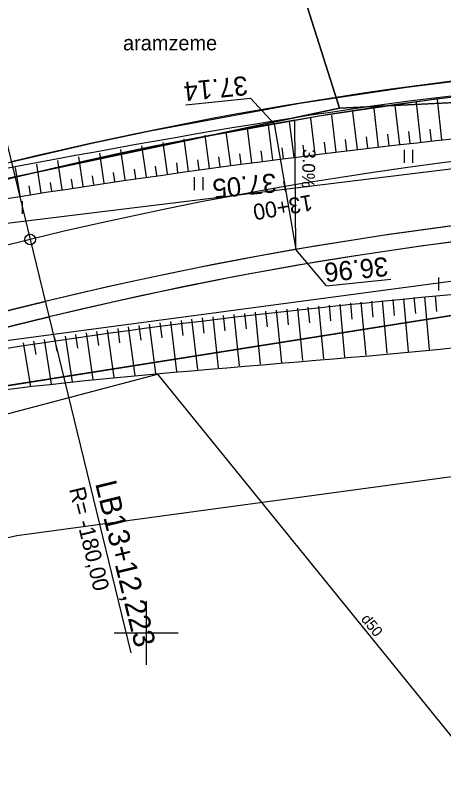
# Model space of a CAD drawing. Extents: x 469981 to 472086, y 246785 to 247785.
# Drawn here: x 470793.85 to 470813.99, y 247193.52 to 247229.04 of the extents above; entities that cross this region are included whole.
import ezdxf

# ---------------------------------------------------------------- set-up
doc = ezdxf.new("R2010")
doc.units = 0
for name, color, linetype in [('0_922', 7, 'Continuous'), ('0_Asfalta_mala', 7, 'Continuous'), ('0_Asfalta_Nomale', 7, 'Continuous'), ('0_Ruut_Braukt', 7, 'Continuous'), ('0_Ruut_nomale', 7, 'Continuous'), ('0_vertikals', 7, 'Continuous'), ('0_vertkals_cipari', 7, 'Continuous'), ('0_Virazjas', 7, 'Continuous'), ('21', 7, 'Continuous'), ('5_patagas', 7, 'Continuous'), ('6_piketaza', 7, 'Continuous'), ('9', 7, 'Continuous'), ('CELI_CMAL_####_####_#', 7, 'Continuous'), ('DREN_VADP_####_####_#', 7, 'Continuous'), ('DREN_VADP_####_TKST_#', 7, 'Continuous'), ('GEOD_ELEM_####_####_#', 7, 'Continuous'), ('RAMI_UZMR_####_####_#', 7, 'Continuous'), ('RELJ_NOGA_####_####_#', 7, 'Continuous'), ('RELJ_NOGL_####_####_#', 7, 'Continuous'), ('ROBZ_PROJ_####_####_#', 7, 'Continuous'), ('ROBZ_UZMR_####_####_#', 7, 'Continuous'), ('TERT_ELEM_####_####_#', 7, 'Continuous'), ('TERT_IZMT_####_TKST_#', 7, 'Continuous')]:
    doc.layers.add(name, color=color, linetype=linetype)

msp = doc.modelspace()

# ---------------------------------------------------------------- linework, layer by layer
msp.add_circle((470794.554, 247218.496), 0.25)
at = {"layer": '0_922'}
msp.add_line((470794.554, 247218.496), (470631.479, 247178.827), dxfattribs=at)
msp.add_arc((470837.1, 247043.596), 180, 70.3373, 103.67202, dxfattribs=at)
at = {"layer": '0_Asfalta_mala'}
msp.add_line((470795.263, 247215.581), (470632.216, 247175.919), dxfattribs=at)
for radius in [183, 177]:
    msp.add_arc((470837.1, 247043.596), radius, 70.3373, 103.67202, dxfattribs=at)
at = {"layer": '0_Asfalta_Nomale'}
msp.add_line((470795.441, 247214.852), (470632.366, 247175.183), dxfattribs=at)
for radius, start in [(183.75, 79.82731), (176.25, 70.3373)]:
    msp.add_arc((470837.1, 247043.596), radius, start, 103.67202, dxfattribs=at)
at = {"layer": '0_Ruut_Braukt'}
for p, q in [((470793.845, 247221.411), (470630.743, 247181.735)), ((470632.216, 247175.919), (470795.263, 247215.581))]:
    msp.add_line(p, q, dxfattribs=at)
for radius in [183, 177]:
    msp.add_arc((470837.1, 247043.596), radius, 70.3373, 103.67202, dxfattribs=at)
at = {"layer": '0_Ruut_nomale'}
for p, q in [((470795.263, 247215.581), (470632.216, 247175.919)), ((470632.435, 247175.2), (470795.441, 247214.852))]:
    msp.add_line(p, q, dxfattribs=at)
for points in [[(470647.269, 247186.527), (470688.32, 247196.513), (470723.527, 247205.078), (470758.226, 247213.518), (470793.668, 247222.14), (470797.449, 247223.017), (470800.193, 247223.602), (470807.23, 247224.903), (470812.254, 247225.659), (470816.509, 247226.189), (470821.396, 247226.674), (470824.906, 247226.941), (470829.387, 247227.185), (470834.194, 247227.323)], [(470834.465, 247226.577), (470829.479, 247226.438), (470825.563, 247226.232), (470822.226, 247225.991), (470818.009, 247225.598), (470813.616, 247225.083), (470808.23, 247224.305), (470801.533, 247223.107), (470795.836, 247221.883), (470793.845, 247221.411), (470778.497, 247217.678), (470763.961, 247214.142), (470718.883, 247203.176), (470699.718, 247198.514), (470689.033, 247195.915), (470677.373, 247193.078), (470636.595, 247183.159)]]:
    msp.add_lwpolyline(points, dxfattribs=at)
for radius, start in [(177, 72.7764), (176.25, 72.74503)]:
    msp.add_arc((470837.1, 247043.596), radius, start, 103.67202, dxfattribs=at)
at = {"layer": '0_vertikals'}
for p, q in [((470801.873, 247224.828), (470804.904, 247225.132)), ((470806.011, 247223.936), (470804.904, 247225.132)), ((470808.475, 247216.323), (470807.03, 247218.024)), ((470808.475, 247216.323), (470811.506, 247216.627))]:
    msp.add_line(p, q, dxfattribs=at)
msp.add_lwpolyline([(470807.03, 247218.024), (470806.996, 247224.104), (470806.011, 247223.936)], close=True, dxfattribs=at)
at = {"layer": '0_Virazjas'}
msp.add_line((470789.207, 247240.478), (470794.554, 247218.496), dxfattribs=at)
at = {"layer": '21'}
msp.add_line((470794.554, 247218.496), (470631.479, 247178.827), dxfattribs=at)
msp.add_arc((470837.1, 247043.596), 180, 70.3373, 103.67202, dxfattribs=at)
at = {"layer": '5_patagas'}
msp.add_lwpolyline([(470794.554, 247218.496), (470799.282, 247199.063)], dxfattribs=at)
at = {"layer": '6_piketaza'}
msp.add_lwpolyline([(470806.563, 247220.734), (470806.478, 247221.226)], dxfattribs=at)
at = {"layer": 'CELI_CMAL_####_####_#'}
for points in [[(470678.613, 247193.526), (470707.455, 247200.791), (470732.512, 247206.741), (470762.073, 247213.437), (470788.208, 247218.626), (470817.367, 247222.191), (470831.408, 247222.915), (470849.341, 247223.769), (470861.754, 247223.708), (470867.949, 247223.336), (470870.754, 247224.045), (470872.402, 247225.837), (470874.431, 247230.012), (470874.14, 247233.92), (470872.817, 247237.597), (470871.759, 247240.057)], [(470881.196, 247215.092), (470867.979, 247217.363), (470861.696, 247218.004), (470848.617, 247218.285), (470830.624, 247217.903), (470817.243, 247216.917), (470789.541, 247213.218), (470761.584, 247207.361), (470733.919, 247200.757), (470708.074, 247194.55), (470680.531, 247188.015)]]:
    msp.add_lwpolyline(points, dxfattribs=at)
at = {"layer": 'DREN_VADP_####_####_#'}
msp.add_lwpolyline([(470673.776, 247178.682), (470800.53, 247212.157), (470815.664, 247193.505)], dxfattribs=at)
at = {"layer": 'GEOD_ELEM_####_####_#'}
for p, q in [((470800, 247201.5), (470800, 247200)), ((470798.5, 247200), (470800, 247200)), ((470800, 247200), (470800, 247198.5)), ((470800, 247200), (470801.5, 247200))]:
    msp.add_line(p, q, dxfattribs=at)
at = {"layer": 'RAMI_UZMR_####_####_#'}
msp.add_lwpolyline([(471016.707, 247172.079), (470997.217, 247171.376), (470979.902, 247175.851), (470953.212, 247178.863), (470866.8, 247207.896), (470847.133, 247208.95), (470818.512, 247207.896), (470793.929, 247204.557), (470730.787, 247190.475), (470682.857, 247179.693), (470601.924, 247155.957)], dxfattribs=at)
at = {"layer": 'RELJ_NOGA_####_####_#'}
for p, q in [((470813.905, 247223.171), (470813.698, 247225.086)), ((470811.917, 247222.952), (470811.71, 247224.797)), ((470812.91, 247223.063), (470812.703, 247224.943)), ((470809.93, 247222.723), (470809.721, 247224.498)), ((470810.923, 247222.839), (470810.714, 247224.648)), ((470806.952, 247222.362), (470806.743, 247224.034)), ((470807.944, 247222.484), (470807.734, 247224.19)), ((470808.937, 247222.605), (470808.728, 247224.345)), ((470804.968, 247222.108), (470804.759, 247223.715)), ((470805.959, 247222.236), (470805.75, 247223.875)), ((470813.407, 247223.117), (470813.345, 247223.686)), ((470802.985, 247221.845), (470802.777, 247223.39)), ((470803.976, 247221.978), (470803.767, 247223.553)), ((470810.426, 247222.781), (470810.364, 247223.319)), ((470811.42, 247222.895), (470811.357, 247223.444)), ((470812.413, 247223.007), (470812.351, 247223.566)), ((470801.004, 247221.573), (470800.796, 247223.06)), ((470801.994, 247221.71), (470801.786, 247223.226)), ((470808.44, 247222.545), (470808.378, 247223.062)), ((470809.433, 247222.664), (470809.371, 247223.191)), ((470799.024, 247221.29), (470798.815, 247222.724)), ((470800.014, 247221.432), (470799.806, 247222.892)), ((470805.464, 247222.173), (470805.401, 247222.66)), ((470806.455, 247222.299), (470806.393, 247222.796)), ((470807.448, 247222.423), (470807.385, 247222.93)), ((470797.045, 247220.997), (470796.837, 247222.385)), ((470798.034, 247221.144), (470797.825, 247222.555)), ((470802.49, 247221.778), (470802.427, 247222.237)), ((470803.481, 247221.912), (470803.418, 247222.38)), ((470804.472, 247222.044), (470804.409, 247222.521)), ((470794.081, 247220.539), (470793.869, 247221.87)), ((470795.068, 247220.694), (470794.859, 247222.042)), ((470796.057, 247220.846), (470795.847, 247222.214)), ((470800.509, 247221.503), (470800.446, 247221.945)), ((470801.499, 247221.642), (470801.437, 247222.092)), ((470798.529, 247221.217), (470798.466, 247221.644)), ((470799.519, 247221.361), (470799.456, 247221.795)), ((470795.563, 247220.771), (470795.5, 247221.178)), ((470796.551, 247220.922), (470796.488, 247221.335)), ((470797.54, 247221.071), (470797.478, 247221.491)), ((470794.575, 247220.616), (470794.511, 247221.018)), ((470813.585, 247215.849), (470813.65, 247215.105)), ((470813.585, 247215.849), (470813.65, 247215.105)), ((470809.6, 247215.498), (470809.667, 247214.752)), ((470809.6, 247215.498), (470809.667, 247214.752)), ((470810.098, 247215.542), (470810.321, 247213.056)), ((470810.098, 247215.542), (470810.321, 247213.056)), ((470810.596, 247215.587), (470810.662, 247214.84)), ((470810.596, 247215.587), (470810.662, 247214.84)), ((470811.094, 247215.631), (470811.314, 247213.143)), ((470811.094, 247215.631), (470811.314, 247213.143)), ((470811.592, 247215.675), (470811.658, 247214.928)), ((470811.592, 247215.675), (470811.658, 247214.928)), ((470812.09, 247215.718), (470812.309, 247213.231)), ((470812.09, 247215.718), (470812.309, 247213.231)), ((470812.588, 247215.762), (470812.654, 247215.016)), ((470812.588, 247215.762), (470812.654, 247215.016)), ((470813.087, 247215.806), (470813.305, 247213.322)), ((470813.087, 247215.806), (470813.305, 247213.322)), ((470805.618, 247215.123), (470805.691, 247214.389)), ((470805.618, 247215.123), (470805.691, 247214.389)), ((470806.115, 247215.172), (470806.357, 247212.718)), ((470806.115, 247215.172), (470806.357, 247212.718)), ((470806.613, 247215.22), (470806.684, 247214.482)), ((470806.613, 247215.22), (470806.684, 247214.482)), ((470807.111, 247215.268), (470807.345, 247212.802)), ((470807.111, 247215.268), (470807.345, 247212.802)), ((470807.608, 247215.315), (470807.678, 247214.574)), ((470807.608, 247215.315), (470807.678, 247214.574)), ((470808.106, 247215.362), (470808.337, 247212.886)), ((470808.106, 247215.362), (470808.337, 247212.886)), ((470808.604, 247215.408), (470808.673, 247214.664)), ((470808.604, 247215.408), (470808.673, 247214.664)), ((470809.102, 247215.453), (470809.328, 247212.97)), ((470809.102, 247215.453), (470809.328, 247212.97)), ((470802.634, 247214.807), (470802.714, 247214.091)), ((470802.634, 247214.807), (470802.714, 247214.091)), ((470803.131, 247214.862), (470803.394, 247212.465)), ((470803.131, 247214.862), (470803.394, 247212.465)), ((470803.628, 247214.916), (470803.706, 247214.194)), ((470803.628, 247214.916), (470803.706, 247214.194)), ((470804.126, 247214.97), (470804.381, 247212.55)), ((470804.126, 247214.97), (470804.381, 247212.55)), ((470804.623, 247215.022), (470804.699, 247214.293)), ((470804.623, 247215.022), (470804.699, 247214.293)), ((470805.12, 247215.073), (470805.367, 247212.634)), ((470805.12, 247215.073), (470805.367, 247212.634)), ((470799.656, 247214.447), (470799.746, 247213.759)), ((470799.656, 247214.447), (470799.746, 247213.759)), ((470800.152, 247214.511), (470800.444, 247212.199)), ((470800.152, 247214.511), (470800.444, 247212.199)), ((470800.648, 247214.573), (470800.734, 247213.874)), ((470800.648, 247214.573), (470800.734, 247213.874)), ((470801.145, 247214.633), (470801.425, 247212.29)), ((470801.145, 247214.633), (470801.425, 247212.29)), ((470801.641, 247214.693), (470801.724, 247213.985)), ((470801.641, 247214.693), (470801.724, 247213.985)), ((470802.138, 247214.75), (470802.409, 247212.378)), ((470802.138, 247214.75), (470802.409, 247212.378)), ((470797.18, 247214.104), (470797.502, 247211.911)), ((470797.18, 247214.104), (470797.502, 247211.911)), ((470797.675, 247214.176), (470797.771, 247213.512)), ((470797.675, 247214.176), (470797.771, 247213.512)), ((470798.17, 247214.247), (470798.483, 247212.01)), ((470798.17, 247214.247), (470798.483, 247212.01)), ((470798.665, 247214.315), (470798.757, 247213.638)), ((470798.665, 247214.315), (470798.757, 247213.638)), ((470799.16, 247214.382), (470799.465, 247212.107)), ((470799.16, 247214.382), (470799.465, 247212.107)), ((470794.711, 247213.714), (470794.816, 247213.093)), ((470794.711, 247213.714), (470794.816, 247213.093)), ((470795.204, 247213.796), (470795.546, 247211.701)), ((470795.204, 247213.796), (470795.546, 247211.701)), ((470795.697, 247213.876), (470795.799, 247213.24)), ((470795.697, 247213.876), (470795.799, 247213.24)), ((470796.191, 247213.954), (470796.523, 247211.808)), ((470796.191, 247213.954), (470796.523, 247211.808)), ((470796.685, 247214.03), (470796.784, 247213.379)), ((470796.685, 247214.03), (470796.784, 247213.379)), ((470794.218, 247213.629), (470794.571, 247211.59)), ((470794.218, 247213.629), (470794.571, 247211.59))]:
    msp.add_line(p, q, dxfattribs=at)
for points in [[(470606.183, 247176.676), (470630.141, 247182.622), (470654.6, 247188.654), (470677.992, 247194.648), (470707.339, 247201.373), (470732.104, 247207.628), (470762.069, 247214.507), (470787.98, 247219.522), (470817.319, 247223.525), (470842.975, 247225.157), (470861.302, 247225.322)], [(470443.762, 247118.331), (470443.88, 247120.814), (470444.471, 247122.233), (470445.96, 247123.747), (470447.74, 247124.344), (470466.701, 247130.323), (470490.205, 247137.037), (470509.522, 247142.633), (470536.42, 247149.583), (470558.637, 247154.955), (470585.403, 247162.504), (470607.875, 247168.231), (470633.412, 247175.414), (470656.062, 247180.759), (470680.788, 247187.471), (470708.074, 247193.923), (470734.191, 247200.317), (470761.697, 247206.456), (470789.773, 247212.754), (470817.257, 247216.179), (470830.019, 247217.144), (470848.586, 247217.569), (470861.752, 247217.476), (470881.066, 247214.264), (470905.336, 247205.96), (470932.738, 247196.11), (470958.906, 247187.141), (470978.102, 247181.086)]]:
    msp.add_spline(points, degree=3, dxfattribs=at)
at = {"layer": 'RELJ_NOGL_####_####_#'}
for points in [[(470606.139, 247178.172), (470629.32, 247183.824), (470654.592, 247190.289), (470677.819, 247195.89), (470706.841, 247202.594), (470731.579, 247208.797), (470762.066, 247216.088), (470787.493, 247220.75), (470816.99, 247225.543), (470831.338, 247226.448), (470860.897, 247226.774)], [(470444.636, 247118.184), (470444.802, 247120.028), (470444.991, 247120.926), (470445.558, 247121.73), (470446.408, 247122.251), (470448.872, 247122.621), (470466.486, 247128.526), (470490.665, 247135.792), (470509.603, 247140.94), (470537.55, 247147.945), (470558.966, 247153.542), (470586.086, 247160.934), (470607.922, 247166.842), (470634.241, 247173.648), (470681.28, 247185.658), (470708.292, 247192.117), (470734.878, 247198.699), (470761.457, 247204.922), (470790.498, 247211.068), (470817.148, 247213.701), (470830.618, 247215.209), (470848.022, 247215.369), (470862.099, 247215.472), (470880.883, 247212.412), (470904.425, 247203.826), (470932.21, 247193.701), (470958.298, 247186.024), (470977.689, 247180.167)]]:
    msp.add_spline(points, degree=3, dxfattribs=at)
at = {"layer": 'ROBZ_PROJ_####_####_#'}
for points in [[(470613.752, 247179.765), (470688.303, 247197.106), (470783.692, 247219.293), (470809.088, 247224.67), (470845.751, 247226.447), (470876.169, 247225.296), (470921.641, 247209.731), (470967.353, 247194.084), (470989.48, 247188.802), (471001.509, 247189.266), (471050.609, 247195.379), (471093.674, 247200.298), (471124.72, 247213.54), (471341.261, 247348.2), (471524.883, 247464.852)], [(471398.351, 247372.094), (471346.741, 247338.478), (471133.176, 247205.05), (471108.425, 247194.786), (471087.339, 247189.709), (471023.306, 247181.157), (470962.604, 247185.245), (470905.63, 247205.857), (470878.75, 247214.454), (470852.344, 247217.039), (470815.743, 247215.147), (470778.583, 247209.26), (470718.669, 247194.633), (470636.973, 247175.147), (470468.364, 247124.23), (470431.624, 247112.202), (470396.219, 247097.502), (470371.503, 247083.47), (470275.956, 246992.729), (470152.342, 246907.761), (470066.737, 246851.23)], [(470900.878, 247270.342), (470921.641, 247209.731), (470876.169, 247225.296), (470845.751, 247226.447), (470809.088, 247224.67), (470797.907, 247259.877)], [(470797.907, 247259.877), (470809.088, 247224.67), (470783.692, 247219.293), (470688.303, 247197.106), (470715, 247245.697)]]:
    msp.add_lwpolyline(points, dxfattribs=at)
at = {"layer": 'ROBZ_UZMR_####_####_#'}
msp.add_lwpolyline([(470722.834, 247152.788), (470718.669, 247194.633), (470778.583, 247209.26), (470815.743, 247215.147), (470852.344, 247217.039), (470878.75, 247214.454), (470905.63, 247205.857), (470962.604, 247185.245), (470963.67, 247151.03)], dxfattribs=at)
at = {"layer": 'TERT_ELEM_####_####_#'}
for p, q in [((470812.136, 247222.103), (470812.136, 247222.703)), ((470812.536, 247222.103), (470812.536, 247222.703)), ((470802.282, 247220.817), (470802.282, 247221.417)), ((470802.682, 247220.817), (470802.682, 247221.417)), ((470794.198, 247219.702), (470794.198, 247220.302)), ((470813.764, 247216.101), (470813.764, 247216.701))]:
    msp.add_line(p, q, dxfattribs=at)

# ---------------------------------------------------------------- texts
msp.add_text('R= -180,00', height=0.75, rotation=283.672).set_placement((470796.377, 247206.763))
at = {"layer": '0_vertkals_cipari'}
for s, height, rotation, p in [('37.14', 0.9, 185.7316, (470804.728, 247226.186)), ('3.0%', 0.5993, 267.9219, (470807.374, 247222.751)), ('37.05', 0.9, 185.7316, (470806.082, 247221.614)), ('36.96', 0.9, 185.7316, (470811.33, 247217.681))]:
    msp.add_text(s, height=height, rotation=rotation, dxfattribs=at).set_placement(p)
at = {"layer": '6_piketaza'}
msp.add_text('13+00', height=0.75, rotation=189.7812, dxfattribs=at).set_placement((470807.752, 247220.609))
at = {"layer": '9'}
msp.add_text('LB13+12,223', height=1, rotation=283.672, dxfattribs=at).set_placement((470797.601, 247207.029))
at = {"layer": 'DREN_VADP_####_TKST_#'}
msp.add_text('d50', height=0.5, rotation=309.0556, dxfattribs=at).set_placement((470810.072, 247200.636))
at = {"layer": 'TERT_IZMT_####_TKST_#'}
msp.add_text('aramzeme', height=0.7, dxfattribs=at).set_placement((470798.917, 247227.383))

doc.saveas('drawing.dxf')
